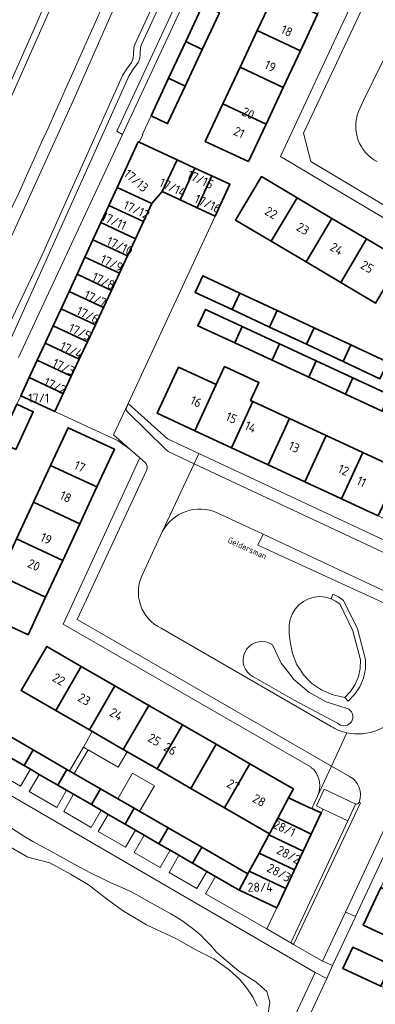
# Model space of a CAD drawing. Header units: metres. Extents: x 149984 to 156489, y 469398 to 478068.
# Tile 523 of 656: x 153652 to 153705, y 473854 to 474000. Entities that reach past the tile are written whole.
import ezdxf
from ezdxf.enums import TextEntityAlignment as Align

# ---------------------------------------------------------------- set-up
doc = ezdxf.new("R2010")
doc.units = ezdxf.units.M
doc.header["$LTSCALE"] = 0.75
for name, color, linetype, lineweight in [('B-WE-GR-BEPLANTING_CULTUUR_HEESTERS-GV', 252, 'Continuous', 18), ('B-WE-GR-GRAS-GV', 252, 'Continuous', 13), ('B-WE-GR-STRUIK-GV', 252, 'Continuous', 13), ('B-WE-OG-BEBOUWING-GV', 6, 'Continuous', 35), ('B-WE-OG-BEBOUWING-T18', 1, 'Continuous', 18), ('B-WE-OG-BEBOUWING_LUIFEL-GV', 6, 'Continuous', 18), ('B-WE-OG-TERREIN_BEGROEID-GV', 252, 'Continuous', 18), ('B-WE-OG-TERREIN_ERF-GV', 252, 'Continuous', 18), ('B-WE-OG-TERREIN_OEVER-GV', 252, 'Continuous', 18), ('B-WE-OG-TOPOGRAFIE-T18', 7, 'Continuous', 18), ('B-WE-OG-WATER_MEER-GV', 252, 'Continuous', 18), ('B-WE-OG-WATER_SLOOT-GV', 252, 'Continuous', 18), ('B-WE-VH-ONVERHARD_BOOMSCHORS-GV', 252, 'Continuous', 18), ('B-WE-VH-OPENVERHARDING_BETONSTRAATSTEEN-GV', 252, 'Continuous', 18), ('B-WE-VH-OPENVERHARDING_STRAATBAKSTEEN-GV', 252, 'Continuous', 18), ('B-WE-VH-OPENVERHARDING_TEGEL-GV', 252, 'Continuous', 18)]:
    doc.layers.add(name, color=color, linetype=linetype, lineweight=lineweight)
doc.styles.add('NLCS-ISO-M500-T18', font='NLCS-ISO.ttf', dxfattribs={"height": 0.9})
doc.styles.add('NLCS-ISO-M750-T18', font='NLCS-ISO.ttf', dxfattribs={"height": 1.35})

msp = doc.modelspace()

# ---------------------------------------------------------------- linework, layer by layer
at = {"layer": 'B-WE-GR-BEPLANTING_CULTUUR_HEESTERS-GV', "flags": 128}
for points in [[(153653.699, 473889.099), (153652.767, 473889.638), (153649.58, 473891.481), (153648.122, 473888.95), (153652.235, 473886.58)], [(153657.774, 473886.742), (153655.005, 473888.344), (153653.524, 473885.809), (153657.617, 473883.442), (153659.079, 473885.988)], [(153664.228, 473883.01), (153662.781, 473883.847), (153660.123, 473885.384), (153658.663, 473882.825), (153662.737, 473880.479)], [(153669.319, 473880.066), (153667.788, 473880.951), (153665.267, 473882.409), (153663.769, 473879.865), (153667.819, 473877.513)], [(153674.484, 473877.078), (153672.795, 473878.055), (153670.601, 473879.324), (153669.147, 473876.751), (153673.002, 473874.532)], [(153679.919, 473873.935), (153677.801, 473875.16), (153675.769, 473876.335), (153674.331, 473873.755), (153678.43, 473871.398)], [(153684.73, 473871.153), (153681.211, 473873.188), (153679.741, 473870.626), (153688.851, 473865.393), (153690.315, 473868.509), (153684.853, 473871.082)]]:
    msp.add_lwpolyline(points, close=True, dxfattribs=at)
at = {"layer": 'B-WE-GR-GRAS-GV', "flags": 128}
msp.add_lwpolyline([(153803.424, 474331.262), (153788.343, 474297.527), (153774.188, 474264.983), (153756.328, 474225.428), (153743.496, 474196.985), (153729.87, 474166.029), (153716.376, 474136.528), (153700.501, 474101.339), (153682.5, 474060.489), (153665.708, 474022.36), (153648.907, 473984.657), (153629.857, 473942.456), (153610.41, 473898.668), (153585.143, 473841.782), (153561.33, 473787.675), (153544, 473749.707), (153529.355, 473715.755), (153529.242, 473715.278), (153530.639, 473714.385), (153533.815, 473712.881), (153534.194, 473713.809), (153535.464, 473713.428)], dxfattribs=at)
at = {"layer": 'B-WE-GR-GRAS-GV'}
msp.add_lwpolyline([(153646.929, 473963.592, 0.0037572), (153669.222, 474013.273)], format="xyb", dxfattribs=at)
at = {"layer": 'B-WE-GR-STRUIK-GV', "flags": 128}
for points in [[(153675.146, 474000), (153683.564, 474018.073), (153683.679, 474018.319), (153687.116, 474019.542), (153687.562, 474020.486), (153686.965, 474020.799), (153686.672, 474020.214), (153682.895, 474018.971), (153666.568, 473983.83), (153667.374, 473983.313)], [(153700.419, 473899.762), (153700.905, 473899.191), (153701.88, 473900.193), (153702.65, 473901.359), (153703.19, 473902.649), (153703.479, 473904.017), (153703.508, 473905.415), (153702.326, 473909.94), (153700.256, 473914.134), (153699.505, 473914.69), (153698.669, 473915.107), (153698.395, 473914.409), (153699.068, 473914.078), (153699.679, 473913.641), (153701.637, 473909.64), (153702.762, 473905.33), (153702.731, 473904.079), (153702.468, 473902.855), (153701.983, 473901.702), (153701.292, 473900.659)]]:
    msp.add_lwpolyline(points, close=True, dxfattribs=at)
at = {"layer": 'B-WE-OG-BEBOUWING-GV', "flags": 128}
for points in [[(153696.386, 474001.206), (153689.976, 474004.214), (153687.998, 473999.999), (153687.423, 473998.775), (153693.834, 473995.767)], [(153679.248, 473995.975), (153681.795, 474001.416), (153679.342, 474002.567), (153676.796, 473997.126)], [(153684.868, 473993.337), (153691.281, 473990.327), (153693.834, 473995.767), (153687.423, 473998.775)], [(153679.248, 473995.975), (153676.796, 473997.126), (153674.248, 473991.683), (153676.701, 473990.532)], [(153684.868, 473993.337), (153682.314, 473987.898), (153688.729, 473984.888), (153691.281, 473990.327)], [(153671.638, 473986.105), (153673.923, 473985.032), (153674.09, 473984.954), (153676.701, 473990.532), (153674.248, 473991.683)], [(153688.729, 473984.888), (153682.314, 473987.898), (153679.69, 473982.312), (153686.113, 473979.313)], [(153673.308, 473974.865), (153675.494, 473979.585), (153669.866, 473982.191), (153669.741, 473982.25), (153666.608, 473975.488), (153671.772, 473973.096)], [(153675.494, 473979.585), (153673.308, 473974.865), (153675.97, 473973.633), (153678.154, 473978.353)], [(153678.154, 473978.353), (153675.97, 473973.633), (153678.496, 473972.464), (153680.68, 473977.183)], [(153680.68, 473977.183), (153678.496, 473972.464), (153681.158, 473971.232), (153683.342, 473975.95)], [(153693.328, 473973.948), (153688.031, 473977.084), (153684.199, 473970.613), (153689.497, 473967.477)], [(153665.369, 473972.813), (153670.516, 473970.408), (153671.772, 473973.096), (153666.608, 473975.488)], [(153689.497, 473967.477), (153694.667, 473964.417), (153698.498, 473970.888), (153693.328, 473973.948)], [(153665.369, 473972.813), (153664.185, 473970.257), (153669.324, 473967.856), (153670.516, 473970.408)], [(153663.001, 473967.701), (153668.131, 473965.304), (153669.324, 473967.856), (153664.185, 473970.257)], [(153703.667, 473967.828), (153698.498, 473970.888), (153694.667, 473964.417), (153699.836, 473961.357)], [(153668.131, 473965.304), (153663.001, 473967.701), (153661.817, 473965.146), (153666.939, 473962.752)], [(153708.836, 473964.769), (153703.667, 473967.828), (153699.836, 473961.357), (153705.006, 473958.297)], [(153666.939, 473962.752), (153661.817, 473965.146), (153660.633, 473962.59), (153665.746, 473960.2)], [(153664.554, 473957.649), (153665.746, 473960.2), (153660.633, 473962.59), (153659.449, 473960.034)], [(153683.672, 473957.342), (153684.819, 473959.798), (153679.338, 473962.358), (153678.191, 473959.902)], [(153663.362, 473955.097), (153664.554, 473957.649), (153659.449, 473960.034), (153658.265, 473957.478)], [(153689.246, 473954.74), (153690.392, 473957.195), (153684.819, 473959.798), (153683.672, 473957.342)], [(153658.265, 473957.478), (153657.081, 473954.922), (153662.169, 473952.545), (153663.362, 473955.097)], [(153685.198, 473954.824), (153679.709, 473957.368), (153678.578, 473954.927), (153684.067, 473952.383)], [(153690.392, 473957.195), (153689.246, 473954.74), (153694.715, 473952.188), (153695.86, 473954.641)], [(153662.169, 473952.545), (153657.081, 473954.922), (153655.897, 473952.366), (153660.977, 473949.993)], [(153689.613, 473949.813), (153690.744, 473952.253), (153685.198, 473954.824), (153684.067, 473952.383)], [(153701.33, 473952.086), (153695.86, 473954.641), (153694.715, 473952.188), (153700.186, 473949.634)], [(153655.897, 473952.366), (153654.713, 473949.811), (153659.784, 473947.441), (153660.977, 473949.993)], [(153696.193, 473949.726), (153690.744, 473952.253), (153689.613, 473949.813), (153695.063, 473947.288)], [(153701.33, 473952.086), (153700.186, 473949.634), (153705.654, 473947.082), (153706.798, 473949.532)], [(153653.529, 473947.255), (153658.592, 473944.889), (153659.784, 473947.441), (153654.713, 473949.811)], [(153700.513, 473944.763), (153701.642, 473947.2), (153696.193, 473949.726), (153695.063, 473947.288)], [(153681.318, 473946.198), (153675.732, 473948.785), (153672.561, 473941.943), (153678.146, 473939.354)], [(153678.146, 473939.354), (153683.595, 473936.829), (153686.768, 473943.675), (153686.42, 473943.836), (153687.657, 473946.512), (153682.552, 473948.869), (153681.318, 473946.198)], [(153658.592, 473944.889), (153653.529, 473947.255), (153652.275, 473944.549), (153657.336, 473942.201)], [(153701.642, 473947.2), (153700.513, 473944.763), (153705.961, 473942.239), (153707.09, 473944.674)], [(153651.528, 473936.571), (153654.135, 473942.178), (153651.698, 473943.3), (153649.078, 473937.698)], [(153683.595, 473936.829), (153689.044, 473934.304), (153692.218, 473941.151), (153686.768, 473943.675)], [(153694.493, 473931.778), (153697.668, 473938.627), (153692.218, 473941.151), (153689.044, 473934.304)], [(153666.206, 473936.622), (153659.312, 473939.795), (153656.709, 473934.211), (153663.586, 473931.006)], [(153697.668, 473938.627), (153694.493, 473931.778), (153699.943, 473929.253), (153703.118, 473936.104)], [(153705.392, 473926.727), (153708.567, 473933.58), (153703.118, 473936.104), (153699.943, 473929.253)], [(153661.045, 473925.559), (153663.586, 473931.006), (153656.709, 473934.211), (153654.17, 473928.763)], [(153654.17, 473928.763), (153651.631, 473923.316), (153658.505, 473920.112), (153661.045, 473925.559)], [(153649.092, 473917.868), (153655.964, 473914.665), (153658.505, 473920.112), (153651.631, 473923.316)], [(153655.964, 473914.665), (153649.092, 473917.868), (153646.489, 473912.284), (153653.359, 473909.081)], [(153661.266, 473904.369), (153656.126, 473907.334), (153652.352, 473900.794), (153657.493, 473897.829)], [(153662.503, 473894.939), (153666.276, 473901.479), (153661.266, 473904.369), (153657.493, 473897.829)], [(153662.503, 473894.939), (153667.513, 473892.049), (153671.286, 473898.589), (153666.276, 473901.479)], [(153676.295, 473895.7), (153671.286, 473898.589), (153667.513, 473892.049), (153672.523, 473889.16)], [(153672.523, 473889.16), (153677.533, 473886.27), (153681.305, 473892.81), (153676.295, 473895.7)], [(153652.767, 473889.638), (153654.118, 473891.98), (153648.979, 473894.947), (153647.63, 473892.609), (153648.804, 473891.93), (153649.58, 473891.481)], [(153682.543, 473883.381), (153686.315, 473889.92), (153681.305, 473892.81), (153677.533, 473886.27)], [(153652.767, 473889.638), (153653.699, 473889.099), (153655.005, 473888.344), (153657.774, 473886.742), (153659.127, 473889.088), (153654.118, 473891.98)], [(153682.543, 473883.381), (153689.219, 473879.53), (153690.456, 473881.856), (153692.066, 473884.883), (153692.811, 473886.174), (153691.455, 473886.955), (153686.315, 473889.92)], [(153659.127, 473889.088), (153657.774, 473886.742), (153659.079, 473885.988), (153660.123, 473885.384), (153662.781, 473883.847), (153664.136, 473886.196)], [(153669.145, 473883.303), (153664.136, 473886.196), (153662.781, 473883.847), (153664.228, 473883.01), (153665.267, 473882.409), (153667.788, 473880.951)], [(153695.45, 473879.476), (153696.917, 473882.61), (153695.947, 473883.065), (153695.529, 473883.261), (153695.345, 473883.347), (153692.066, 473884.883), (153690.456, 473881.856), (153694.047, 473880.145)], [(153669.145, 473883.303), (153667.788, 473880.951), (153669.319, 473880.066), (153670.601, 473879.324), (153672.795, 473878.055), (153674.154, 473880.411)], [(153694.263, 473876.942), (153695.45, 473879.476), (153694.047, 473880.145), (153690.456, 473881.856), (153689.219, 473879.53), (153689.122, 473879.35)], [(153677.801, 473875.16), (153679.162, 473877.52), (153674.154, 473880.411), (153672.795, 473878.055), (153674.484, 473877.078), (153675.769, 473876.335)], [(153692.969, 473874.177), (153694.263, 473876.942), (153689.122, 473879.35), (153687.678, 473876.654)], [(153677.801, 473875.16), (153679.919, 473873.935), (153681.211, 473873.188), (153684.73, 473871.153), (153686.02, 473873.56), (153679.162, 473877.52)], [(153686.233, 473873.958), (153691.674, 473871.411), (153692.969, 473874.177), (153687.678, 473876.654)], [(153691.674, 473871.411), (153686.233, 473873.958), (153686.02, 473873.56), (153684.73, 473871.153), (153684.853, 473871.082), (153690.315, 473868.509)], [(153712.635, 473868.346), (153705.776, 473871.553), (153703.168, 473865.974), (153710.027, 473862.768)], [(153707.246, 473860.055), (153701.604, 473862.674), (153700.13, 473859.5), (153705.772, 473856.882)]]:
    msp.add_lwpolyline(points, close=True, dxfattribs=at)
at = {"layer": 'B-WE-OG-BEBOUWING_LUIFEL-GV', "flags": 128}
for points in [[(153662.902, 473894.709), (153661.572, 473892.403), (153662.01, 473892.15), (153662.266, 473892.002), (153666.771, 473889.405), (153668.1, 473891.71), (153667.513, 473892.049)], [(153662.266, 473892.002), (153662.01, 473892.15), (153661.572, 473892.403), (153659.526, 473888.858), (153660.222, 473888.456)], [(153669.93, 473882.85), (153672.126, 473886.654), (153668.902, 473888.515), (153666.707, 473884.711), (153669.145, 473883.303)]]:
    msp.add_lwpolyline(points, close=True, dxfattribs=at)
at = {"layer": 'B-WE-OG-TERREIN_BEGROEID-GV', "flags": 128}
for points in [[(153651.949, 473950.221), (153667.374, 473983.313), (153666.568, 473983.83), (153682.895, 474018.971)], [(153675.36, 474010), (153670.759, 474000), (153669.2, 473996.7), (153669.09, 473996.27), (153669.04, 473995.22), (153668.98, 473994.74), (153668.89, 473994.38), (153668.71, 473994.02), (153668.05, 473993.1), (153667.39, 473992.07), (153655.24, 473965.05), (153649.23, 473952.33)], [(153676.36, 474010), (153671.759, 474000), (153670.2, 473996.7), (153670.09, 473996.27), (153670.04, 473995.22), (153669.98, 473994.74), (153669.89, 473994.38), (153669.71, 473994.02), (153669.05, 473993.1), (153668.39, 473992.07), (153649.95, 473951.14)], [(153649.95, 473951.14), (153668.39, 473992.07), (153669.05, 473993.1), (153669.71, 473994.02), (153669.89, 473994.38), (153669.98, 473994.74), (153670.04, 473995.22), (153670.09, 473996.27), (153670.2, 473996.7), (153671.759, 474000), (153676.36, 474010)], [(153706.036, 473994.145), (153703.189, 473988.365), (153702.447, 473986.732)], [(153708.487, 473914.523), (153708.348, 473914.589), (153707.703, 473913.11), (153687.527, 473922.394), (153688.277, 473923.994), (153681.456, 473927.19)], [(153673.306, 473924.372), (153670.393, 473918.096)], [(153673.115, 473910.035), (153698.401, 473895.434)], [(153687.49, 473840.785), (153696.002, 473858.943), (153638.297, 473892.439)], [(153650.438, 473880.66), (153652.733, 473879.189), (153654.092, 473878.358), (153657.625, 473876.445), (153660.314, 473874.988), (153662.645, 473873.748), (153664.575, 473872.779), (153665.568, 473872.313), (153667.305, 473871.535), (153668.472, 473870.988), (153669.531, 473870.444), (153671.708, 473869.246), (153674.573, 473867.641), (153675.409, 473867.143), (153676.211, 473866.631), (153677.025, 473866.066), (153677.746, 473865.523), (153678.415, 473864.979), (153679.059, 473864.411), (153679.601, 473863.891), (153680.556, 473862.881), (153681.317, 473861.996), (153682.102, 473861.321), (153684.664, 473859.149), (153687.186, 473857.566), (153688.864, 473856.105), (153689.263, 473854.55), (153689.015, 473852.918)]]:
    msp.add_lwpolyline(points, dxfattribs=at)
at = {"layer": 'B-WE-OG-TERREIN_BEGROEID-GV'}
for points in [[(153702.447, 473986.732, 0.3809383), (153705.231, 473979.314)], [(153681.456, 473927.19, 0.3924016), (153673.306, 473924.372)], [(153670.393, 473918.096, 0.4207766), (153673.115, 473910.035)], [(153700.748, 473894.519, 0.3065268), (153708.848, 473897.802)], [(153698.401, 473895.434, 0.0814579), (153700.748, 473894.519)]]:
    msp.add_lwpolyline(points, format="xyb", dxfattribs=at)
at = {"layer": 'B-WE-OG-TERREIN_BEGROEID-GV', "flags": 128}
for points in [[(153699.505, 473914.69), (153700.256, 473914.134), (153702.326, 473909.94), (153703.508, 473905.415), (153703.479, 473904.017), (153703.19, 473902.649), (153702.65, 473901.359), (153701.88, 473900.193), (153700.905, 473899.191), (153700.419, 473899.762), (153698.668, 473900.128), (153697.022, 473900.83), (153695.545, 473901.839), (153694.293, 473903.117), (153693.775, 473903.91), (153693.315, 473904.614), (153692.649, 473906.274), (153692.319, 473908.032), (153692.169, 473909.253), (153692.169, 473909.256), (153692.155, 473910.489), (153692.297, 473911.332), (153692.595, 473912.134), (153693.036, 473912.867), (153693.606, 473913.505), (153694.284, 473914.026), (153695.048, 473914.411), (153695.87, 473914.648), (153696.721, 473914.727), (153697.573, 473914.647), (153698.395, 473914.409), (153698.669, 473915.107)], [(153691.949, 473903.607), (153690.978, 473904.873), (153689.68, 473907.57), (153689.218, 473907.83), (153688.715, 473907.997), (153688.19, 473908.066), (153687.661, 473908.034), (153687.148, 473907.902), (153686.669, 473907.675), (153686.242, 473907.361), (153685.882, 473906.972), (153685.603, 473906.521), (153685.415, 473906.026), (153685.323, 473905.503), (153685.333, 473904.974), (153685.444, 473904.455), (153685.651, 473903.967), (153685.946, 473903.527), (153686.32, 473903.152), (153686.758, 473902.854), (153692.983, 473899.286), (153699.345, 473895.968), (153699.545, 473895.796), (153699.775, 473895.666), (153700.027, 473895.585), (153700.289, 473895.555), (153700.553, 473895.578), (153700.806, 473895.652), (153701.04, 473895.774), (153701.245, 473895.941), (153701.413, 473896.144), (153701.538, 473896.377), (153701.615, 473896.63), (153701.639, 473896.893), (153701.612, 473897.156), (153701.533, 473897.408), (153701.406, 473897.639), (153701.235, 473897.841), (153701.029, 473898.006), (153700.793, 473898.126), (153697.681, 473899.088), (153695.065, 473900.541), (153692.799, 473902.497)], [(153689.68, 473907.57), (153690.978, 473904.873), (153691.949, 473903.607), (153692.799, 473902.497), (153695.065, 473900.541), (153697.681, 473899.088), (153700.793, 473898.126), (153701.029, 473898.006), (153701.235, 473897.841), (153701.406, 473897.639), (153701.533, 473897.408), (153701.612, 473897.156), (153701.639, 473896.893), (153701.615, 473896.63), (153701.538, 473896.377), (153701.413, 473896.144), (153701.245, 473895.941), (153701.04, 473895.774), (153700.806, 473895.652), (153700.553, 473895.578), (153700.289, 473895.555), (153700.027, 473895.585), (153699.775, 473895.666), (153699.545, 473895.796), (153699.345, 473895.968), (153692.983, 473899.286), (153686.758, 473902.854), (153686.32, 473903.152), (153685.946, 473903.527), (153685.651, 473903.967), (153685.444, 473904.455), (153685.333, 473904.974), (153685.323, 473905.503), (153685.415, 473906.026), (153685.603, 473906.521), (153685.882, 473906.972), (153686.242, 473907.361), (153686.669, 473907.675), (153687.148, 473907.902), (153687.661, 473908.034), (153688.19, 473908.066), (153688.715, 473907.997), (153689.218, 473907.83)]]:
    msp.add_lwpolyline(points, close=True, dxfattribs=at)
at = {"layer": 'B-WE-OG-TERREIN_ERF-GV', "flags": 128}
for points in [[(153687.423, 473998.775), (153687.998, 473999.999), (153689.976, 474004.214), (153692.594, 474009.795), (153699.002, 474006.781), (153696.386, 474001.206), (153693.834, 473995.767), (153691.281, 473990.327), (153688.729, 473984.888), (153686.113, 473979.313), (153679.69, 473982.312), (153682.314, 473987.898), (153684.868, 473993.337)], [(153728.846, 473934.59), (153727.747, 473932.146), (153722.309, 473934.665), (153716.859, 473937.189), (153711.409, 473939.714), (153705.961, 473942.239), (153700.513, 473944.763), (153695.063, 473947.288), (153689.613, 473949.813), (153684.067, 473952.383), (153678.578, 473954.927), (153679.709, 473957.368), (153685.198, 473954.824), (153690.744, 473952.253), (153696.193, 473949.726), (153701.642, 473947.2), (153707.09, 473944.674), (153712.537, 473942.149), (153717.987, 473939.623), (153723.436, 473937.097)], [(153710.841, 473924.202), (153705.392, 473926.727), (153699.943, 473929.253), (153694.493, 473931.778), (153689.044, 473934.304), (153683.595, 473936.829), (153678.146, 473939.354), (153672.561, 473941.943), (153675.732, 473948.785), (153681.318, 473946.198), (153682.552, 473948.869), (153687.657, 473946.512), (153686.42, 473943.836), (153686.768, 473943.675), (153692.218, 473941.151), (153697.668, 473938.627), (153703.118, 473936.104), (153708.567, 473933.58), (153714.017, 473931.056), (153719.467, 473928.532), (153724.975, 473925.982), (153721.875, 473919.088), (153716.29, 473921.677)], [(153655.964, 473914.665), (153653.359, 473909.081), (153646.489, 473912.284), (153649.092, 473917.868), (153651.631, 473923.316), (153654.17, 473928.763), (153656.709, 473934.211), (153659.312, 473939.795), (153666.206, 473936.622), (153663.586, 473931.006), (153661.045, 473925.559), (153658.505, 473920.112)], [(153705.776, 473871.553), (153708.32, 473876.995), (153710.864, 473882.438), (153713.409, 473887.881), (153715.953, 473893.323), (153718.561, 473898.902), (153725.42, 473895.697), (153722.812, 473890.117), (153720.267, 473884.674), (153717.723, 473879.232), (153715.179, 473873.789), (153712.635, 473868.346), (153710.027, 473862.768), (153703.168, 473865.974)], [(153705.772, 473856.882), (153700.13, 473859.5), (153701.604, 473862.674), (153707.246, 473860.055), (153712.887, 473857.436), (153711.413, 473854.263)]]:
    msp.add_lwpolyline(points, close=True, dxfattribs=at)
for points in [[(153725.903, 473959.215), (153690.87, 473980.067), (153700.206, 474000), (153703.53, 474007.097)], [(153681.795, 474001.416), (153679.248, 473995.975), (153676.701, 473990.532), (153674.09, 473984.954), (153673.923, 473985.032), (153671.638, 473986.105), (153670.36, 473983.383), (153670.418, 473983.356), (153669.866, 473982.191), (153675.494, 473979.585), (153678.154, 473978.353), (153680.68, 473977.183), (153683.342, 473975.95), (153681.158, 473971.232), (153668.224, 473943.379), (153674.076, 473938.179), (153678.737, 473935.997), (153722.271, 473915.617)], [(153705.006, 473958.297), (153699.836, 473961.357), (153694.667, 473964.417), (153689.497, 473967.477), (153684.199, 473970.613), (153688.031, 473977.084), (153693.328, 473973.948), (153698.498, 473970.888), (153703.667, 473967.828), (153708.836, 473964.769)], [(153705.654, 473947.082), (153700.186, 473949.634), (153694.715, 473952.188), (153689.246, 473954.74), (153683.672, 473957.342), (153678.191, 473959.902), (153679.338, 473962.358), (153684.819, 473959.798), (153690.392, 473957.195), (153695.86, 473954.641), (153701.33, 473952.086), (153706.798, 473949.532)], [(153695.82, 473889.055), (153695.385, 473889.346), (153695.416, 473889.411), (153658.558, 473910.629), (153669.956, 473935.336), (153668.465, 473936.626), (153666.771, 473937.848), (153657.336, 473942.201), (153652.275, 473944.549), (153651.698, 473943.3), (153654.135, 473942.178), (153651.528, 473936.571)], [(153689.219, 473879.53), (153682.543, 473883.381), (153677.533, 473886.27), (153672.523, 473889.16), (153667.513, 473892.049), (153662.503, 473894.939), (153657.493, 473897.829), (153652.352, 473900.794), (153656.126, 473907.334), (153661.266, 473904.369), (153666.276, 473901.479), (153671.286, 473898.589), (153676.295, 473895.7), (153681.305, 473892.81), (153686.315, 473889.92), (153691.455, 473886.955), (153692.811, 473886.174), (153692.066, 473884.883), (153695.345, 473883.347), (153695.529, 473883.261), (153696.368, 473885.104), (153696.379, 473885.128)], [(153721.638, 473853.882), (153722.995, 473856.696), (153722.015, 473857.165), (153719.23, 473858.472), (153721.847, 473864.039), (153724.404, 473869.477), (153726.959, 473874.915), (153729.514, 473880.35), (153731.896, 473885.417), (153734.915, 473891.215), (153737.459, 473890.02), (153738.428, 473892.083), (153719.644, 473900.86), (153717.631, 473900.367), (153717.544, 473900.397), (153702.031, 473867.221), (153702.022, 473867.202), (153698.618, 473859.951), (153697.75, 473858.037), (153690.115, 473841.731)], [(153648.979, 473894.947), (153654.118, 473891.98), (153659.127, 473889.088), (153664.136, 473886.196), (153669.145, 473883.303), (153674.154, 473880.411), (153679.162, 473877.52), (153686.02, 473873.56), (153686.233, 473873.958), (153687.678, 473876.654), (153689.122, 473879.35), (153689.219, 473879.53)]]:
    msp.add_lwpolyline(points, dxfattribs=at)
at = {"layer": 'B-WE-OG-TERREIN_ERF-GV'}
msp.add_lwpolyline([(153696.379, 473885.128, 0.2946377), (153695.82, 473889.055)], format="xyb", dxfattribs=at)
at = {"layer": 'B-WE-OG-TERREIN_OEVER-GV', "flags": 128}
for points in [[(153814.063, 474356.385), (153790.849, 474304.204), (153773.431, 474265.478), (153727.794, 474163.452), (153702.958, 474107.539), (153699.56, 474100), (153692.256, 474083.793), (153666.968, 474027.216), (153655.565, 474001.972), (153654.687, 474000), (153642.739, 473973.161), (153619.135, 473920.298), (153602.286, 473882.178), (153589.032, 473852.544), (153575.014, 473821.126), (153556.802, 473780.066), (153536.707, 473735.041), (153530.055, 473718.731), (153528.852, 473716.131)], [(153529.355, 473715.755), (153544, 473749.707), (153561.33, 473787.675), (153585.143, 473841.782), (153610.41, 473898.668), (153629.857, 473942.456), (153648.907, 473984.657), (153665.708, 474022.36), (153682.5, 474060.489), (153700.501, 474101.339), (153716.376, 474136.528), (153729.87, 474166.029), (153743.496, 474196.985), (153756.328, 474225.428), (153774.188, 474264.983), (153788.343, 474297.527), (153803.424, 474331.262)], [(153583.82, 473818.499), (153599.298, 473854.482), (153610.064, 473879.304), (153610.648, 473880.122), (153622.822, 473907.89), (153631.595, 473927.329), (153643.523, 473951.818), (153643.776, 473952.837), (153645.203, 473955.818), (153660.02, 473988.229), (153678.276, 474029.769), (153687.933, 474051.465), (153701.559, 474082.024), (153718.151, 474117.638), (153721.047, 474124.977), (153721.313, 474125.571), (153726.09, 474137.679), (153729.662, 474144.294), (153734.689, 474157.788), (153747.476, 474183.969), (153755.59, 474203.363), (153767.231, 474229.69), (153786.546, 474272.155), (153806.996, 474318.032)], [(153689.015, 473852.918), (153689.263, 473854.55), (153688.864, 473856.105), (153687.186, 473857.566), (153684.664, 473859.149), (153682.102, 473861.321), (153681.317, 473861.996), (153680.556, 473862.881), (153679.601, 473863.891), (153679.059, 473864.411), (153678.415, 473864.979), (153677.746, 473865.523), (153677.025, 473866.066), (153676.211, 473866.631), (153675.409, 473867.143), (153674.573, 473867.641), (153671.708, 473869.246), (153669.531, 473870.444), (153668.472, 473870.988), (153667.305, 473871.535), (153665.568, 473872.313), (153664.575, 473872.779), (153662.645, 473873.748), (153660.314, 473874.988), (153657.625, 473876.445), (153654.092, 473878.358), (153652.733, 473879.189), (153650.438, 473880.66)], [(153648.568, 473878.779), (153653.315, 473876.059), (153656.579, 473875.219), (153659.644, 473873.538), (153662.364, 473871.955), (153664.984, 473869.928), (153667.407, 473868.148), (153670.967, 473866.022), (153675.319, 473863.994), (153678.384, 473862.264), (153680.984, 473860.967), (153683.244, 473859.323), (153684.812, 473857.913), (153685.86, 473856.607), (153686.79, 473855.201), (153687.399, 473853.948)]]:
    msp.add_lwpolyline(points, dxfattribs=at)
at = {"layer": 'B-WE-OG-TERREIN_OEVER-GV'}
msp.add_lwpolyline([(153669.222, 474013.273, -0.0037572), (153646.929, 473963.592)], format="xyb", dxfattribs=at)
at = {"layer": 'B-WE-OG-WATER_MEER-GV', "flags": 128}
msp.add_lwpolyline([(153687.399, 473853.948), (153686.79, 473855.201), (153685.86, 473856.607), (153684.812, 473857.913), (153683.244, 473859.323), (153680.984, 473860.967), (153678.384, 473862.264), (153675.319, 473863.994), (153670.967, 473866.022), (153667.407, 473868.148), (153664.984, 473869.928), (153662.364, 473871.955), (153659.644, 473873.538), (153656.579, 473875.219), (153653.315, 473876.059), (153648.568, 473878.779)], dxfattribs=at)
at = {"layer": 'B-WE-OG-WATER_SLOOT-GV', "flags": 128}
for points in [[(153528.852, 473716.131), (153530.055, 473718.731), (153536.707, 473735.041), (153556.802, 473780.066), (153575.014, 473821.126), (153589.032, 473852.544), (153602.286, 473882.178), (153619.135, 473920.298), (153642.739, 473973.161), (153654.687, 474000), (153655.565, 474001.972), (153666.968, 474027.216), (153692.256, 474083.793), (153699.56, 474100), (153702.958, 474107.539), (153727.794, 474163.452), (153773.431, 474265.478), (153790.849, 474304.204), (153814.063, 474356.385)], [(153806.996, 474318.032), (153786.546, 474272.155), (153767.231, 474229.69), (153755.59, 474203.363), (153747.476, 474183.969), (153734.689, 474157.788), (153729.662, 474144.294), (153726.09, 474137.679), (153721.313, 474125.571), (153721.047, 474124.977), (153718.151, 474117.638), (153701.559, 474082.024), (153687.933, 474051.465), (153678.276, 474029.769), (153660.02, 473988.229), (153645.203, 473955.818), (153643.776, 473952.837), (153643.523, 473951.818), (153631.595, 473927.329), (153622.822, 473907.89), (153610.648, 473880.122), (153610.064, 473879.304), (153599.298, 473854.482), (153583.82, 473818.499)], [(153649.23, 473952.33), (153655.24, 473965.05), (153667.39, 473992.07), (153668.05, 473993.1), (153668.71, 473994.02), (153668.89, 473994.38), (153668.98, 473994.74), (153669.04, 473995.22), (153669.09, 473996.27), (153669.2, 473996.7), (153670.759, 474000), (153675.36, 474010)]]:
    msp.add_lwpolyline(points, dxfattribs=at)
at = {"layer": 'B-WE-VH-ONVERHARD_BOOMSCHORS-GV', "flags": 128}
msp.add_lwpolyline([(153693.775, 473903.91), (153694.293, 473903.117), (153695.545, 473901.839), (153697.022, 473900.83), (153698.668, 473900.128), (153700.419, 473899.762), (153701.292, 473900.659), (153701.983, 473901.702), (153702.468, 473902.855), (153702.731, 473904.079), (153702.762, 473905.33), (153701.637, 473909.64), (153699.679, 473913.641), (153699.068, 473914.078), (153698.395, 473914.409), (153697.573, 473914.647), (153696.721, 473914.727), (153695.87, 473914.648), (153695.048, 473914.411), (153694.284, 473914.026), (153693.606, 473913.505), (153693.036, 473912.867), (153692.595, 473912.134), (153692.297, 473911.332), (153692.155, 473910.489), (153692.169, 473909.256), (153692.169, 473909.253), (153692.319, 473908.032), (153692.649, 473906.274), (153693.315, 473904.614)], close=True, dxfattribs=at)
at = {"layer": 'B-WE-VH-OPENVERHARDING_BETONSTRAATSTEEN-GV', "flags": 128}
for points in [[(153683.564, 474018.073), (153675.146, 474000), (153667.374, 473983.313), (153651.949, 473950.221)], [(153651.698, 473943.3), (153652.275, 473944.549), (153653.529, 473947.255), (153654.713, 473949.811), (153655.897, 473952.366), (153657.081, 473954.922), (153658.265, 473957.478), (153659.449, 473960.034), (153660.633, 473962.59), (153661.817, 473965.146), (153663.001, 473967.701), (153664.185, 473970.257), (153665.369, 473972.813), (153666.608, 473975.488), (153669.741, 473982.25), (153669.866, 473982.191), (153670.418, 473983.356), (153670.36, 473983.383), (153671.638, 473986.105), (153674.248, 473991.683), (153676.796, 473997.126), (153679.342, 474002.567)], [(153701.949, 473883.969), (153697.347, 473886.166), (153696.213, 473883.657), (153697.19, 473883.193), (153700.867, 473881.448)], [(153700.867, 473881.448), (153702.02, 473883.945)]]:
    msp.add_lwpolyline(points, dxfattribs=at)
at = {"layer": 'B-WE-VH-OPENVERHARDING_BETONSTRAATSTEEN-GV'}
msp.add_lwpolyline([(153702.02, 473883.945, -0.0548346), (153701.949, 473883.969)], format="xyb", dxfattribs=at)
at = {"layer": 'B-WE-VH-OPENVERHARDING_BETONSTRAATSTEEN-GV', "flags": 128}
msp.add_lwpolyline([(153702.031, 473867.221), (153700.519, 473867.89), (153697.167, 473860.727), (153697.097, 473860.607), (153698.618, 473859.951), (153702.022, 473867.202)], close=True, dxfattribs=at)
at = {"layer": 'B-WE-VH-OPENVERHARDING_STRAATBAKSTEEN-GV', "flags": 128}
for points in [[(153702.447, 473986.732), (153703.189, 473988.365), (153706.036, 473994.145), (153710.853, 474003.587), (153705.012, 474006.326), (153702.045, 474000)], [(153702.045, 474000), (153694.312, 473983.51), (153695.376, 473979.306), (153729.81, 473958.813), (153732.277, 473963.554)], [(153667.977, 473942.746), (153668.224, 473943.379), (153666.035, 473938.73), (153668.465, 473936.626), (153669.956, 473935.336), (153670.817, 473934.594)], [(153670.393, 473918.096), (153673.306, 473924.372), (153678.027, 473934.456), (153674.175, 473936.258), (153673.811, 473936.556), (153668.09, 473942.23)], [(153708.348, 473914.589), (153710.52, 473919.257), (153678.027, 473934.456), (153673.306, 473924.372)], [(153670.948, 473933.439), (153660.653, 473911.357), (153698.45, 473889.581), (153700.748, 473894.519)], [(153681.456, 473927.19), (153688.277, 473923.994), (153708.348, 473914.589)], [(153698.401, 473895.434), (153673.115, 473910.035)], [(153702.55, 473884.238), (153702.737, 473884.135), (153692.807, 473863.097), (153697.097, 473860.607), (153697.167, 473860.727), (153700.519, 473867.89), (153716.879, 473902.874), (153712.203, 473905.009)], [(153700.748, 473894.519), (153698.45, 473889.581), (153701.141, 473888.031)], [(153702.02, 473883.945), (153700.867, 473881.448), (153692.401, 473863.333), (153692.807, 473863.097), (153702.737, 473884.135)], [(153702.737, 473884.135), (153702.55, 473884.238)]]:
    msp.add_lwpolyline(points, dxfattribs=at)
at = {"layer": 'B-WE-VH-OPENVERHARDING_STRAATBAKSTEEN-GV'}
for points in [[(153705.231, 473979.314, -0.3809383), (153702.447, 473986.732)], [(153668.09, 473942.23, -0.3197133), (153667.977, 473942.746)], [(153670.817, 473934.594, -0.2935599), (153670.948, 473933.439)], [(153673.306, 473924.372, -0.3924016), (153681.456, 473927.19)], [(153673.115, 473910.035, -0.4207766), (153670.393, 473918.096)], [(153708.848, 473897.802, -0.3065268), (153700.748, 473894.519)], [(153700.748, 473894.519, -0.0814579), (153698.401, 473895.434)], [(153701.141, 473888.031, -0.3787863), (153702.55, 473884.238)], [(153702.55, 473884.238, -0.390218), (153702.02, 473883.945)]]:
    msp.add_lwpolyline(points, format="xyb", dxfattribs=at)
at = {"layer": 'B-WE-VH-OPENVERHARDING_STRAATBAKSTEEN-GV', "flags": 128}
for points in [[(153657.336, 473942.201), (153666.771, 473937.848), (153668.465, 473936.626), (153666.035, 473938.73), (153668.224, 473943.379), (153681.158, 473971.232), (153678.496, 473972.464), (153675.97, 473973.633), (153673.308, 473974.865), (153671.772, 473973.096), (153670.516, 473970.408), (153669.324, 473967.856), (153668.131, 473965.304), (153666.939, 473962.752), (153665.746, 473960.2), (153664.554, 473957.649), (153663.362, 473955.097), (153662.169, 473952.545), (153660.977, 473949.993), (153659.784, 473947.441), (153658.592, 473944.889)], [(153696.917, 473882.61), (153695.45, 473879.476), (153694.263, 473876.942), (153692.969, 473874.177), (153691.674, 473871.411), (153690.315, 473868.509), (153688.851, 473865.393), (153692.401, 473863.333), (153700.867, 473881.448), (153697.19, 473883.193)]]:
    msp.add_lwpolyline(points, close=True, dxfattribs=at)
at = {"layer": 'B-WE-VH-OPENVERHARDING_TEGEL-GV', "flags": 128}
for points in [[(153729.81, 473958.813), (153695.376, 473979.306), (153694.312, 473983.51), (153702.045, 474000), (153705.012, 474006.326), (153710.853, 474003.587), (153711.6, 474005.076), (153704.222, 474008.536), (153703.53, 474007.097), (153700.206, 474000), (153690.87, 473980.067), (153725.903, 473959.215), (153727.209, 473953.814)], [(153724.206, 473914.712), (153722.271, 473915.617), (153678.737, 473935.997), (153678.027, 473934.456), (153710.52, 473919.257), (153723.503, 473913.184)], [(153707.703, 473913.11), (153708.348, 473914.589), (153688.277, 473923.994), (153687.527, 473922.394)], [(153697.75, 473858.037), (153696.002, 473858.943), (153687.49, 473840.785), (153696.148, 473836.959), (153697.43, 473836.403), (153697.641, 473836.054), (153698.512, 473837.815), (153690.115, 473841.731)]]:
    msp.add_lwpolyline(points, close=True, dxfattribs=at)
for points in [[(153668.09, 473942.23), (153673.811, 473936.556), (153674.175, 473936.258), (153678.027, 473934.456), (153678.737, 473935.997), (153674.076, 473938.179), (153668.224, 473943.379), (153667.977, 473942.746)], [(153670.817, 473934.594), (153669.956, 473935.336), (153658.558, 473910.629), (153695.416, 473889.411), (153695.385, 473889.346), (153695.82, 473889.055)], [(153698.45, 473889.581), (153660.653, 473911.357), (153670.948, 473933.439)], [(153700.519, 473867.89), (153702.031, 473867.221), (153717.544, 473900.397), (153717.631, 473900.367), (153719.404, 473903.15), (153720.399, 473905.251), (153719.298, 473905.778)], [(153716.956, 473903.039), (153716.879, 473902.874), (153700.519, 473867.89)], [(153638.297, 473892.439), (153696.002, 473858.943), (153697.75, 473858.037), (153698.618, 473859.951), (153697.097, 473860.607), (153692.807, 473863.097), (153692.401, 473863.333), (153688.851, 473865.393), (153679.741, 473870.626), (153681.211, 473873.188), (153679.919, 473873.935), (153678.43, 473871.398), (153674.331, 473873.755), (153675.769, 473876.335), (153674.484, 473877.078), (153673.002, 473874.532), (153669.147, 473876.751), (153670.601, 473879.324), (153669.319, 473880.066), (153667.819, 473877.513), (153663.769, 473879.865), (153665.267, 473882.409), (153664.228, 473883.01), (153662.737, 473880.479), (153658.663, 473882.825), (153660.123, 473885.384), (153659.079, 473885.988), (153657.617, 473883.442), (153653.524, 473885.809), (153655.005, 473888.344), (153653.699, 473889.099), (153652.235, 473886.58), (153648.122, 473888.95)], [(153701.141, 473888.031), (153698.45, 473889.581), (153696.379, 473885.128), (153696.368, 473885.104)], [(153696.379, 473885.128), (153698.45, 473889.581)], [(153696.368, 473885.104), (153695.529, 473883.261), (153695.947, 473883.065), (153696.917, 473882.61), (153697.19, 473883.193), (153696.213, 473883.657), (153697.347, 473886.166), (153701.949, 473883.969)]]:
    msp.add_lwpolyline(points, dxfattribs=at)
at = {"layer": 'B-WE-VH-OPENVERHARDING_TEGEL-GV'}
for points in [[(153667.977, 473942.746, 0.3197133), (153668.09, 473942.23)], [(153670.948, 473933.439, 0.2935599), (153670.817, 473934.594)], [(153695.82, 473889.055, -0.2946377), (153696.379, 473885.128)], [(153702.55, 473884.238, 0.3787863), (153701.141, 473888.031)], [(153701.949, 473883.969, 0.0548346), (153702.02, 473883.945)], [(153702.02, 473883.945, 0.390218), (153702.55, 473884.238)]]:
    msp.add_lwpolyline(points, format="xyb", dxfattribs=at)

# ---------------------------------------------------------------- texts
at = {"layer": 'B-WE-OG-BEBOUWING-T18', "style": 'NLCS-ISO-M750-T18'}
for s, rotation, p in [('18', 334.9, (153691.815, 473998.717)), ('19', 334.9, (153689.357, 473993.485)), ('20', 334.9, (153686.074, 473986.495)), ('21', 334.9, (153684.739, 473983.653)), ('17/13', 319.1, (153669.428, 473976.498)), ('17/14', 335.2, (153674.853, 473975.474)), ('17/15', 335.2, (153678.966, 473976.654)), ('17/16', 335.2, (153680.07, 473973.057)), ('17/12', 335.2, (153669.468, 473972.146)), ('22', 329.4, (153689.495, 473971.707)), ('17/11', 335, (153666.143, 473970.497)), ('23', 329.5, (153694.202, 473969.341)), ('17/10', 335.2, (153666.986, 473966.787)), ('24', 329.5, (153699.219, 473966.37)), ('17/9', 335.2, (153665.803, 473964.234)), ('25', 329.5, (153703.747, 473963.69)), ('17/8', 335.2, (153664.577, 473961.588)), ('17/7', 335.2, (153663.356, 473958.952)), ('17/6', 335.2, (153662.241, 473956.545)), ('17/5', 335.2, (153661.072, 473954.022)), ('17/4', 335.2, (153659.824, 473951.327)), ('17/3', 335.2, (153658.663, 473948.822)), ('17/2', 335.2, (153657.362, 473946.012)), ('16', 335.1, (153678.317, 473943.684)), ('15', 335.2, (153683.581, 473941.27)), ('14', 335.2, (153686.428, 473939.925)), ('13', 335.1, (153692.894, 473936.928)), ('17', 335, (153661.046, 473934.046)), ('12', 335.2, (153700.242, 473933.523)), ('11', 335.2, (153702.905, 473931.794)), ('18', 335.1, (153658.953, 473929.556)), ('19', 335.1, (153656.058, 473923.346)), ('20', 335.1, (153654.231, 473919.426)), ('22', 330.1, (153657.933, 473902.462)), ('23', 330.1, (153661.709, 473899.496)), ('24', 330.1, (153666.466, 473897.271)), ('25', 330.1, (153672.127, 473893.486)), ('26', 330.1, (153674.493, 473892.122)), ('27', 330.1, (153683.843, 473886.728)), ('28', 330.1, (153687.71, 473884.497)), ('28/1', 335, (153691.436, 473880.337)), ('28/2', 331.9, (153692.088, 473876.416)), ('28/3', 331.9, (153690.658, 473873.746))]:
    msp.add_text(s, height=1.35, rotation=rotation, dxfattribs=at).set_placement(p, align=Align.MIDDLE)
for s, p in [('17/1', (153654.951, 473944.202)), ('28/4', (153687.847, 473871.594))]:
    msp.add_text(s, height=1.35, dxfattribs=at).set_placement(p, align=Align.MIDDLE)
at = {"layer": 'B-WE-OG-TOPOGRAFIE-T18', "style": 'NLCS-ISO-M500-T18'}
msp.add_text('Geldersman', height=0.9, rotation=335.5, dxfattribs=at).set_placement((153685.922, 473921.926), align=Align.MIDDLE)

doc.saveas('drawing.dxf')
